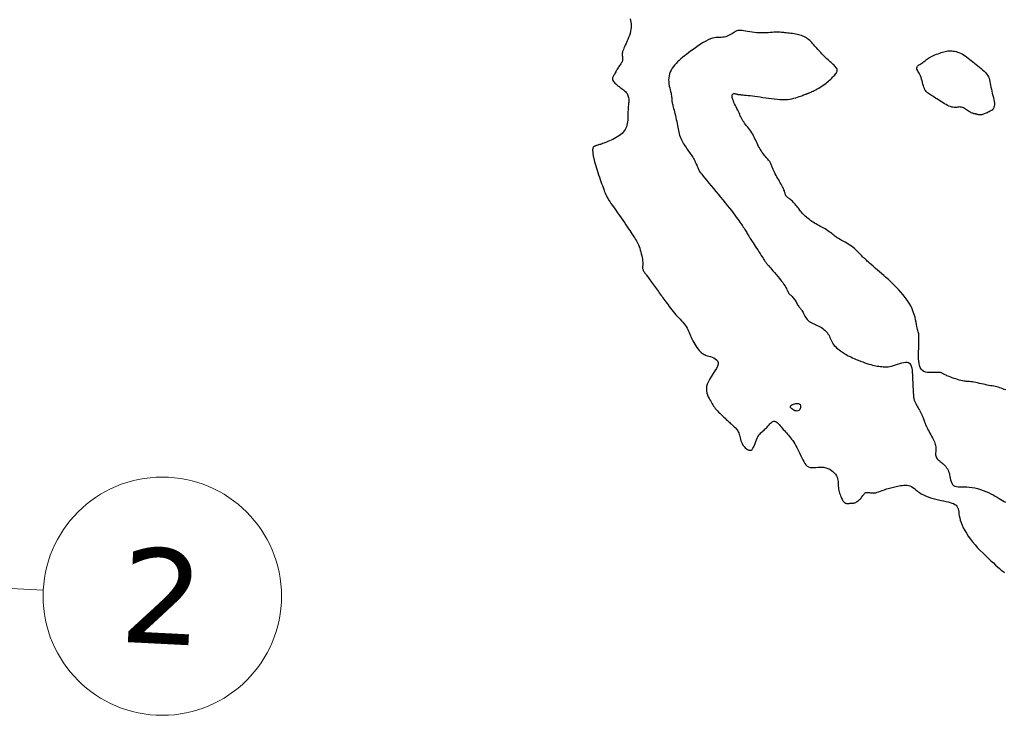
# Model space of a CAD drawing. Header units: millimetres. Extents: x 32690613 to 32693367, y 5343692 to 5344708.
# Tile 806 of 1009: x 32692955 to 32692996, y 5344188 to 5344217. Entities that reach past the tile are written whole.
import ezdxf

# ---------------------------------------------------------------- set-up
doc = ezdxf.new("R2010")
doc.units = ezdxf.units.MM
doc.header["$LTSCALE"] = 20
doc.layers.get('0').update_dxf_attribs({"lineweight": 18})
doc.layers.get('Defpoints').update_dxf_attribs({"color": 11, "lineweight": 18})
doc.layers.add('02-DGM_HL_492.00', color=82, linetype='Continuous')
doc.styles.add('Verdana', font='verdana.ttf')

# ---------------------------------------------------------------- blocks, each defined once
blk = doc.blocks.new('A$C78070446')
blk.add_line((4469482.471, 5342769.75), (4470232.054, 5342702.499))
blk.add_circle((4470237.034, 5342702.052), 5)
at = {"insert": (4470237.034, 5342702.052), "char_height": 4, "attachment_point": 5, "rotation": 354.86, "line_spacing_factor": 0.252012, "style": 'Verdana'}
blk.add_mtext('2', dxfattribs=at)

msp = doc.modelspace()

# ---------------------------------------------------------------- linework, layer by layer
at = {"layer": '02-DGM_HL_492.00', "elevation": 492, "flags": 128}
for points in [[(32692980.602, 5344217.301), (32692980.62, 5344217.235), (32692980.634, 5344217.165), (32692980.643, 5344217.093), (32692980.647, 5344217.017), (32692980.646, 5344216.939), (32692980.638, 5344216.858), (32692980.623, 5344216.774), (32692980.601, 5344216.688), (32692980.573, 5344216.6), (32692980.54, 5344216.512), (32692980.505, 5344216.426), (32692980.469, 5344216.343), (32692980.433, 5344216.263), (32692980.398, 5344216.189), (32692980.367, 5344216.122), (32692980.341, 5344216.062), (32692980.319, 5344216.009), (32692980.302, 5344215.962), (32692980.288, 5344215.921), (32692980.279, 5344215.883), (32692980.273, 5344215.848), (32692980.27, 5344215.816), (32692980.269, 5344215.784), (32692980.272, 5344215.753), (32692980.276, 5344215.722), (32692980.28, 5344215.691), (32692980.285, 5344215.66), (32692980.288, 5344215.629), (32692980.288, 5344215.597), (32692980.286, 5344215.566), (32692980.279, 5344215.534), (32692980.267, 5344215.503), (32692980.251, 5344215.471), (32692980.232, 5344215.438), (32692980.209, 5344215.405), (32692980.185, 5344215.371), (32692980.16, 5344215.336), (32692980.134, 5344215.301), (32692980.109, 5344215.264), (32692980.085, 5344215.226), (32692980.062, 5344215.187), (32692980.041, 5344215.148), (32692980.02, 5344215.109), (32692979.999, 5344215.071), (32692979.979, 5344215.034), (32692979.96, 5344214.998), (32692979.94, 5344214.965), (32692979.921, 5344214.934), (32692979.902, 5344214.906), (32692979.885, 5344214.878), (32692979.871, 5344214.851), (32692979.862, 5344214.825), (32692979.857, 5344214.798), (32692979.858, 5344214.77), (32692979.865, 5344214.74), (32692979.881, 5344214.708), (32692979.903, 5344214.674), (32692979.932, 5344214.639), (32692979.966, 5344214.603), (32692980.004, 5344214.566), (32692980.046, 5344214.529), (32692980.091, 5344214.492), (32692980.138, 5344214.456), (32692980.185, 5344214.421), (32692980.233, 5344214.386), (32692980.28, 5344214.352), (32692980.325, 5344214.317), (32692980.368, 5344214.282), (32692980.407, 5344214.246), (32692980.442, 5344214.208), (32692980.472, 5344214.169), (32692980.495, 5344214.127), (32692980.513, 5344214.083), (32692980.526, 5344214.038), (32692980.535, 5344213.992), (32692980.541, 5344213.945), (32692980.543, 5344213.898), (32692980.543, 5344213.851), (32692980.541, 5344213.804), (32692980.538, 5344213.759), (32692980.535, 5344213.714), (32692980.531, 5344213.668), (32692980.526, 5344213.62), (32692980.522, 5344213.571), (32692980.518, 5344213.519), (32692980.515, 5344213.463), (32692980.513, 5344213.403), (32692980.511, 5344213.338), (32692980.51, 5344213.269), (32692980.509, 5344213.197), (32692980.507, 5344213.123), (32692980.502, 5344213.049), (32692980.495, 5344212.975), (32692980.484, 5344212.903), (32692980.468, 5344212.834), (32692980.447, 5344212.769), (32692980.421, 5344212.707), (32692980.389, 5344212.649), (32692980.352, 5344212.593), (32692980.31, 5344212.541), (32692980.263, 5344212.492), (32692980.21, 5344212.444), (32692980.151, 5344212.399), (32692980.088, 5344212.356), (32692980.021, 5344212.315), (32692979.951, 5344212.276), (32692979.88, 5344212.24), (32692979.808, 5344212.205), (32692979.738, 5344212.174), (32692979.67, 5344212.145), (32692979.606, 5344212.119), (32692979.547, 5344212.097), (32692979.493, 5344212.077), (32692979.443, 5344212.059), (32692979.397, 5344212.044), (32692979.354, 5344212.03), (32692979.315, 5344212.018), (32692979.278, 5344212.007), (32692979.244, 5344211.997), (32692979.212, 5344211.988), (32692979.183, 5344211.978), (32692979.155, 5344211.969), (32692979.13, 5344211.959), (32692979.108, 5344211.949), (32692979.089, 5344211.937), (32692979.072, 5344211.924), (32692979.059, 5344211.909), (32692979.048, 5344211.892), (32692979.041, 5344211.873), (32692979.036, 5344211.852), (32692979.033, 5344211.83), (32692979.031, 5344211.807), (32692979.031, 5344211.782), (32692979.031, 5344211.758), (32692979.032, 5344211.733), (32692979.033, 5344211.708), (32692979.035, 5344211.681), (32692979.037, 5344211.653), (32692979.041, 5344211.621), (32692979.046, 5344211.584), (32692979.054, 5344211.541), (32692979.064, 5344211.492), (32692979.077, 5344211.434), (32692979.094, 5344211.368), (32692979.114, 5344211.294), (32692979.136, 5344211.213), (32692979.161, 5344211.126), (32692979.188, 5344211.035), (32692979.217, 5344210.941), (32692979.248, 5344210.846), (32692979.279, 5344210.75), (32692979.311, 5344210.655), (32692979.344, 5344210.561), (32692979.376, 5344210.471), (32692979.408, 5344210.383), (32692979.438, 5344210.3), (32692979.467, 5344210.221), (32692979.495, 5344210.149), (32692979.519, 5344210.084), (32692979.541, 5344210.026), (32692979.562, 5344209.973), (32692979.583, 5344209.923), (32692979.606, 5344209.874), (32692979.632, 5344209.822), (32692979.662, 5344209.767), (32692979.7, 5344209.705), (32692979.745, 5344209.634), (32692979.8, 5344209.553), (32692979.862, 5344209.462), (32692979.93, 5344209.364), (32692980.002, 5344209.261), (32692980.077, 5344209.155), (32692980.152, 5344209.049), (32692980.226, 5344208.944), (32692980.297, 5344208.843), (32692980.364, 5344208.746), (32692980.426, 5344208.656), (32692980.484, 5344208.57), (32692980.538, 5344208.49), (32692980.589, 5344208.414), (32692980.636, 5344208.343), (32692980.68, 5344208.276), (32692980.721, 5344208.213), (32692980.76, 5344208.153), (32692980.796, 5344208.097), (32692980.83, 5344208.042), (32692980.863, 5344207.986), (32692980.893, 5344207.93), (32692980.922, 5344207.872), (32692980.95, 5344207.81), (32692980.977, 5344207.743), (32692981.003, 5344207.671), (32692981.027, 5344207.595), (32692981.049, 5344207.516), (32692981.07, 5344207.437), (32692981.088, 5344207.358), (32692981.103, 5344207.282), (32692981.116, 5344207.21), (32692981.124, 5344207.144), (32692981.129, 5344207.086), (32692981.131, 5344207.034), (32692981.13, 5344206.988), (32692981.129, 5344206.948), (32692981.127, 5344206.911), (32692981.125, 5344206.878), (32692981.126, 5344206.848), (32692981.128, 5344206.819), (32692981.134, 5344206.792), (32692981.143, 5344206.765), (32692981.155, 5344206.738), (32692981.169, 5344206.711), (32692981.186, 5344206.684), (32692981.204, 5344206.657), (32692981.224, 5344206.628), (32692981.245, 5344206.599), (32692981.268, 5344206.567), (32692981.292, 5344206.535), (32692981.317, 5344206.5), (32692981.344, 5344206.463), (32692981.372, 5344206.424), (32692981.402, 5344206.382), (32692981.435, 5344206.338), (32692981.469, 5344206.291), (32692981.505, 5344206.24), (32692981.543, 5344206.188), (32692981.583, 5344206.133), (32692981.623, 5344206.078), (32692981.664, 5344206.021), (32692981.705, 5344205.964), (32692981.746, 5344205.908), (32692981.786, 5344205.853), (32692981.825, 5344205.798), (32692981.864, 5344205.745), (32692981.902, 5344205.693), (32692981.94, 5344205.64), (32692981.979, 5344205.586), (32692982.019, 5344205.531), (32692982.06, 5344205.474), (32692982.103, 5344205.415), (32692982.149, 5344205.352), (32692982.196, 5344205.288), (32692982.245, 5344205.221), (32692982.296, 5344205.153), (32692982.349, 5344205.085), (32692982.404, 5344205.016), (32692982.461, 5344204.948), (32692982.519, 5344204.88), (32692982.579, 5344204.815), (32692982.639, 5344204.75), (32692982.698, 5344204.687), (32692982.756, 5344204.625), (32692982.812, 5344204.563), (32692982.865, 5344204.502), (32692982.913, 5344204.441), (32692982.956, 5344204.38), (32692982.993, 5344204.319), (32692983.025, 5344204.258), (32692983.053, 5344204.195), (32692983.08, 5344204.132), (32692983.106, 5344204.067), (32692983.132, 5344204), (32692983.161, 5344203.932), (32692983.193, 5344203.862), (32692983.229, 5344203.789), (32692983.269, 5344203.715), (32692983.312, 5344203.642), (32692983.357, 5344203.571), (32692983.403, 5344203.503), (32692983.45, 5344203.44), (32692983.495, 5344203.382), (32692983.539, 5344203.333), (32692983.58, 5344203.292), (32692983.62, 5344203.259), (32692983.66, 5344203.231), (32692983.701, 5344203.209), (32692983.745, 5344203.19), (32692983.792, 5344203.173), (32692983.845, 5344203.156), (32692983.905, 5344203.139), (32692983.971, 5344203.119), (32692984.041, 5344203.096), (32692984.111, 5344203.067), (32692984.175, 5344203.033), (32692984.229, 5344202.991), (32692984.27, 5344202.94), (32692984.293, 5344202.879), (32692984.293, 5344202.806), (32692984.268, 5344202.722), (32692984.222, 5344202.627), (32692984.161, 5344202.523), (32692984.091, 5344202.415), (32692984.018, 5344202.302), (32692983.948, 5344202.189), (32692983.886, 5344202.077), (32692983.839, 5344201.969), (32692983.812, 5344201.866), (32692983.801, 5344201.769), (32692983.806, 5344201.678), (32692983.823, 5344201.593), (32692983.848, 5344201.513), (32692983.88, 5344201.439), (32692983.914, 5344201.37), (32692983.949, 5344201.306), (32692983.981, 5344201.247), (32692984.012, 5344201.192), (32692984.042, 5344201.141), (32692984.072, 5344201.092), (32692984.103, 5344201.044), (32692984.137, 5344200.996), (32692984.173, 5344200.949), (32692984.215, 5344200.899), (32692984.261, 5344200.848), (32692984.311, 5344200.795), (32692984.364, 5344200.741), (32692984.419, 5344200.687), (32692984.475, 5344200.633), (32692984.53, 5344200.581), (32692984.583, 5344200.531), (32692984.634, 5344200.485), (32692984.681, 5344200.441), (32692984.724, 5344200.402), (32692984.764, 5344200.364), (32692984.802, 5344200.33), (32692984.837, 5344200.297), (32692984.871, 5344200.265), (32692984.904, 5344200.235), (32692984.937, 5344200.205), (32692984.969, 5344200.175), (32692985.001, 5344200.144), (32692985.032, 5344200.112), (32692985.062, 5344200.079), (32692985.089, 5344200.044), (32692985.115, 5344200.006), (32692985.137, 5344199.966), (32692985.156, 5344199.921), (32692985.172, 5344199.873), (32692985.186, 5344199.821), (32692985.198, 5344199.767), (32692985.211, 5344199.71), (32692985.227, 5344199.651), (32692985.245, 5344199.591), (32692985.269, 5344199.529), (32692985.299, 5344199.468), (32692985.336, 5344199.408), (32692985.38, 5344199.35), (32692985.428, 5344199.297), (32692985.479, 5344199.252), (32692985.53, 5344199.217), (32692985.582, 5344199.195), (32692985.631, 5344199.189), (32692985.677, 5344199.199), (32692985.717, 5344199.229), (32692985.753, 5344199.276), (32692985.785, 5344199.335), (32692985.815, 5344199.403), (32692985.842, 5344199.476), (32692985.869, 5344199.552), (32692985.896, 5344199.625), (32692985.924, 5344199.693), (32692985.954, 5344199.752), (32692985.985, 5344199.803), (32692986.018, 5344199.848), (32692986.051, 5344199.886), (32692986.085, 5344199.921), (32692986.119, 5344199.953), (32692986.153, 5344199.982), (32692986.187, 5344200.012), (32692986.22, 5344200.041), (32692986.252, 5344200.072), (32692986.283, 5344200.103), (32692986.315, 5344200.134), (32692986.345, 5344200.166), (32692986.375, 5344200.198), (32692986.406, 5344200.231), (32692986.436, 5344200.263), (32692986.466, 5344200.295), (32692986.496, 5344200.326), (32692986.527, 5344200.354), (32692986.558, 5344200.377), (32692986.59, 5344200.395), (32692986.624, 5344200.405), (32692986.658, 5344200.407), (32692986.694, 5344200.398), (32692986.732, 5344200.379), (32692986.772, 5344200.349), (32692986.812, 5344200.311), (32692986.854, 5344200.267), (32692986.897, 5344200.219), (32692986.94, 5344200.168), (32692986.983, 5344200.115), (32692987.027, 5344200.064), (32692987.071, 5344200.015), (32692987.114, 5344199.967), (32692987.158, 5344199.92), (32692987.201, 5344199.873), (32692987.245, 5344199.824), (32692987.289, 5344199.773), (32692987.333, 5344199.719), (32692987.377, 5344199.661), (32692987.421, 5344199.597), (32692987.465, 5344199.529), (32692987.509, 5344199.457), (32692987.553, 5344199.381), (32692987.596, 5344199.301), (32692987.638, 5344199.219), (32692987.68, 5344199.135), (32692987.72, 5344199.048), (32692987.76, 5344198.961), (32692987.799, 5344198.875), (32692987.839, 5344198.791), (32692987.881, 5344198.713), (32692987.926, 5344198.641), (32692987.975, 5344198.58), (32692988.029, 5344198.529), (32692988.089, 5344198.493), (32692988.156, 5344198.472), (32692988.23, 5344198.463), (32692988.308, 5344198.463), (32692988.389, 5344198.468), (32692988.474, 5344198.476), (32692988.56, 5344198.482), (32692988.646, 5344198.483), (32692988.732, 5344198.476), (32692988.816, 5344198.458), (32692988.897, 5344198.43), (32692988.973, 5344198.393), (32692989.045, 5344198.348), (32692989.11, 5344198.297), (32692989.167, 5344198.241), (32692989.216, 5344198.182), (32692989.255, 5344198.122), (32692989.283, 5344198.06), (32692989.303, 5344197.998), (32692989.315, 5344197.936), (32692989.322, 5344197.874), (32692989.326, 5344197.812), (32692989.328, 5344197.749), (32692989.33, 5344197.687), (32692989.335, 5344197.624), (32692989.344, 5344197.562), (32692989.356, 5344197.501), (32692989.371, 5344197.441), (32692989.389, 5344197.383), (32692989.408, 5344197.327), (32692989.428, 5344197.274), (32692989.449, 5344197.224), (32692989.469, 5344197.179), (32692989.49, 5344197.139), (32692989.509, 5344197.102), (32692989.529, 5344197.071), (32692989.548, 5344197.043), (32692989.567, 5344197.02), (32692989.587, 5344197.001), (32692989.607, 5344196.986), (32692989.628, 5344196.974), (32692989.649, 5344196.966), (32692989.672, 5344196.962), (32692989.695, 5344196.959), (32692989.719, 5344196.959), (32692989.743, 5344196.96), (32692989.767, 5344196.962), (32692989.792, 5344196.963), (32692989.817, 5344196.965), (32692989.842, 5344196.965), (32692989.867, 5344196.966), (32692989.893, 5344196.966), (32692989.919, 5344196.967), (32692989.946, 5344196.969), (32692989.974, 5344196.973), (32692990.003, 5344196.98), (32692990.033, 5344196.99), (32692990.064, 5344197.003), (32692990.097, 5344197.02), (32692990.13, 5344197.041), (32692990.163, 5344197.064), (32692990.195, 5344197.09), (32692990.227, 5344197.119), (32692990.258, 5344197.15), (32692990.287, 5344197.183), (32692990.313, 5344197.219), (32692990.339, 5344197.255), (32692990.363, 5344197.29), (32692990.387, 5344197.324), (32692990.412, 5344197.354), (32692990.438, 5344197.381), (32692990.465, 5344197.402), (32692990.494, 5344197.415), (32692990.527, 5344197.422), (32692990.562, 5344197.422), (32692990.601, 5344197.418), (32692990.643, 5344197.412), (32692990.688, 5344197.405), (32692990.737, 5344197.399), (32692990.789, 5344197.397), (32692990.845, 5344197.401), (32692990.905, 5344197.41), (32692990.968, 5344197.426), (32692991.033, 5344197.446), (32692991.1, 5344197.469), (32692991.167, 5344197.495), (32692991.233, 5344197.52), (32692991.298, 5344197.545), (32692991.361, 5344197.568), (32692991.422, 5344197.588), (32692991.48, 5344197.604), (32692991.536, 5344197.619), (32692991.592, 5344197.632), (32692991.647, 5344197.644), (32692991.703, 5344197.655), (32692991.76, 5344197.667), (32692991.819, 5344197.68), (32692991.881, 5344197.693), (32692991.944, 5344197.706), (32692992.009, 5344197.718), (32692992.075, 5344197.727), (32692992.142, 5344197.73), (32692992.208, 5344197.727), (32692992.274, 5344197.717), (32692992.338, 5344197.697), (32692992.401, 5344197.666), (32692992.463, 5344197.627), (32692992.526, 5344197.58), (32692992.592, 5344197.529), (32692992.66, 5344197.475), (32692992.734, 5344197.421), (32692992.814, 5344197.367), (32692992.901, 5344197.317), (32692992.996, 5344197.272), (32692993.098, 5344197.231), (32692993.205, 5344197.195), (32692993.315, 5344197.163), (32692993.427, 5344197.134), (32692993.538, 5344197.108), (32692993.646, 5344197.085), (32692993.749, 5344197.063), (32692993.847, 5344197.042), (32692993.938, 5344197.022), (32692994.021, 5344197.001), (32692994.097, 5344196.977), (32692994.164, 5344196.951), (32692994.222, 5344196.921), (32692994.27, 5344196.885), (32692994.308, 5344196.843), (32692994.337, 5344196.794), (32692994.357, 5344196.737), (32692994.371, 5344196.673), (32692994.382, 5344196.603), (32692994.393, 5344196.526), (32692994.406, 5344196.442), (32692994.424, 5344196.352), (32692994.448, 5344196.256), (32692994.482, 5344196.155), (32692994.525, 5344196.048), (32692994.577, 5344195.936), (32692994.638, 5344195.822), (32692994.708, 5344195.704), (32692994.786, 5344195.585), (32692994.873, 5344195.464), (32692994.968, 5344195.343), (32692995.07, 5344195.222), (32692995.178, 5344195.102), (32692995.289, 5344194.984), (32692995.403, 5344194.87), (32692995.516, 5344194.759), (32692995.628, 5344194.653), (32692995.735, 5344194.553), (32692995.836, 5344194.459), (32692995.929, 5344194.373), (32692996.016, 5344194.295), (32692996.096, 5344194.224), (32692996.171, 5344194.163), (32692996.241, 5344194.11), (32692996.309, 5344194.067)], [(32692996.358, 5344201.721), (32692996.295, 5344201.746), (32692996.231, 5344201.77), (32692996.166, 5344201.793), (32692996.102, 5344201.814), (32692996.039, 5344201.833), (32692995.978, 5344201.849), (32692995.916, 5344201.863), (32692995.853, 5344201.876), (32692995.789, 5344201.889), (32692995.722, 5344201.901), (32692995.652, 5344201.915), (32692995.578, 5344201.929), (32692995.5, 5344201.946), (32692995.419, 5344201.963), (32692995.336, 5344201.981), (32692995.254, 5344201.999), (32692995.173, 5344202.017), (32692995.095, 5344202.032), (32692995.022, 5344202.046), (32692994.955, 5344202.057), (32692994.896, 5344202.064), (32692994.843, 5344202.07), (32692994.794, 5344202.073), (32692994.747, 5344202.076), (32692994.7, 5344202.08), (32692994.652, 5344202.085), (32692994.6, 5344202.093), (32692994.543, 5344202.104), (32692994.478, 5344202.12), (32692994.409, 5344202.139), (32692994.336, 5344202.16), (32692994.261, 5344202.184), (32692994.187, 5344202.209), (32692994.115, 5344202.234), (32692994.048, 5344202.258), (32692993.987, 5344202.281), (32692993.935, 5344202.301), (32692993.889, 5344202.32), (32692993.851, 5344202.337), (32692993.818, 5344202.352), (32692993.79, 5344202.366), (32692993.766, 5344202.379), (32692993.744, 5344202.391), (32692993.725, 5344202.403), (32692993.707, 5344202.415), (32692993.689, 5344202.426), (32692993.668, 5344202.436), (32692993.644, 5344202.445), (32692993.614, 5344202.452), (32692993.577, 5344202.457), (32692993.531, 5344202.46), (32692993.475, 5344202.459), (32692993.407, 5344202.456), (32692993.33, 5344202.451), (32692993.248, 5344202.449), (32692993.163, 5344202.45), (32692993.079, 5344202.457), (32692992.998, 5344202.473), (32692992.924, 5344202.5), (32692992.861, 5344202.54), (32692992.81, 5344202.595), (32692992.771, 5344202.664), (32692992.742, 5344202.745), (32692992.721, 5344202.835), (32692992.709, 5344202.932), (32692992.702, 5344203.034), (32692992.699, 5344203.139), (32692992.7, 5344203.245), (32692992.702, 5344203.35), (32692992.705, 5344203.453), (32692992.708, 5344203.552), (32692992.712, 5344203.646), (32692992.715, 5344203.736), (32692992.717, 5344203.819), (32692992.717, 5344203.894), (32692992.715, 5344203.961), (32692992.711, 5344204.019), (32692992.705, 5344204.071), (32692992.697, 5344204.118), (32692992.687, 5344204.164), (32692992.675, 5344204.212), (32692992.662, 5344204.264), (32692992.648, 5344204.323), (32692992.633, 5344204.392), (32692992.617, 5344204.472), (32692992.599, 5344204.563), (32692992.577, 5344204.664), (32692992.551, 5344204.772), (32692992.519, 5344204.886), (32692992.479, 5344205.005), (32692992.43, 5344205.126), (32692992.37, 5344205.249), (32692992.3, 5344205.371), (32692992.221, 5344205.491), (32692992.136, 5344205.607), (32692992.048, 5344205.718), (32692991.96, 5344205.822), (32692991.874, 5344205.918), (32692991.795, 5344206.004), (32692991.725, 5344206.078), (32692991.665, 5344206.14), (32692991.613, 5344206.192), (32692991.568, 5344206.236), (32692991.525, 5344206.276), (32692991.481, 5344206.316), (32692991.433, 5344206.357), (32692991.379, 5344206.404), (32692991.316, 5344206.458), (32692991.24, 5344206.523), (32692991.155, 5344206.597), (32692991.065, 5344206.675), (32692990.972, 5344206.756), (32692990.879, 5344206.837), (32692990.792, 5344206.914), (32692990.712, 5344206.984), (32692990.644, 5344207.046), (32692990.59, 5344207.095), (32692990.548, 5344207.134), (32692990.518, 5344207.164), (32692990.496, 5344207.185), (32692990.482, 5344207.2), (32692990.473, 5344207.21), (32692990.468, 5344207.216), (32692990.463, 5344207.221), (32692990.459, 5344207.224), (32692990.453, 5344207.228), (32692990.445, 5344207.233), (32692990.434, 5344207.24), (32692990.42, 5344207.251), (32692990.402, 5344207.267), (32692990.38, 5344207.288), (32692990.352, 5344207.316), (32692990.318, 5344207.351), (32692990.279, 5344207.393), (32692990.234, 5344207.44), (32692990.185, 5344207.491), (32692990.131, 5344207.544), (32692990.074, 5344207.598), (32692990.014, 5344207.652), (32692989.95, 5344207.705), (32692989.885, 5344207.754), (32692989.818, 5344207.801), (32692989.751, 5344207.844), (32692989.686, 5344207.885), (32692989.623, 5344207.922), (32692989.563, 5344207.955), (32692989.509, 5344207.985), (32692989.46, 5344208.011), (32692989.417, 5344208.034), (32692989.381, 5344208.055), (32692989.348, 5344208.073), (32692989.318, 5344208.091), (32692989.289, 5344208.11), (32692989.259, 5344208.131), (32692989.227, 5344208.154), (32692989.191, 5344208.181), (32692989.15, 5344208.212), (32692989.105, 5344208.247), (32692989.056, 5344208.285), (32692989.004, 5344208.325), (32692988.949, 5344208.365), (32692988.894, 5344208.405), (32692988.838, 5344208.444), (32692988.782, 5344208.48), (32692988.727, 5344208.514), (32692988.672, 5344208.544), (32692988.618, 5344208.573), (32692988.564, 5344208.601), (32692988.51, 5344208.629), (32692988.455, 5344208.658), (32692988.398, 5344208.689), (32692988.341, 5344208.722), (32692988.282, 5344208.759), (32692988.223, 5344208.798), (32692988.164, 5344208.84), (32692988.105, 5344208.883), (32692988.048, 5344208.928), (32692987.994, 5344208.973), (32692987.943, 5344209.018), (32692987.897, 5344209.062), (32692987.855, 5344209.106), (32692987.817, 5344209.148), (32692987.783, 5344209.19), (32692987.751, 5344209.231), (32692987.72, 5344209.272), (32692987.69, 5344209.313), (32692987.66, 5344209.355), (32692987.628, 5344209.396), (32692987.594, 5344209.439), (32692987.558, 5344209.481), (32692987.521, 5344209.523), (32692987.484, 5344209.564), (32692987.446, 5344209.603), (32692987.409, 5344209.64), (32692987.373, 5344209.673), (32692987.338, 5344209.704), (32692987.305, 5344209.731), (32692987.275, 5344209.754), (32692987.247, 5344209.775), (32692987.221, 5344209.794), (32692987.198, 5344209.811), (32692987.177, 5344209.828), (32692987.159, 5344209.845), (32692987.145, 5344209.864), (32692987.133, 5344209.883), (32692987.123, 5344209.904), (32692987.115, 5344209.928), (32692987.108, 5344209.953), (32692987.1, 5344209.98), (32692987.092, 5344210.011), (32692987.082, 5344210.043), (32692987.07, 5344210.079), (32692987.054, 5344210.117), (32692987.035, 5344210.159), (32692987.014, 5344210.203), (32692986.99, 5344210.251), (32692986.963, 5344210.301), (32692986.933, 5344210.355), (32692986.902, 5344210.412), (32692986.868, 5344210.471), (32692986.833, 5344210.534), (32692986.797, 5344210.598), (32692986.76, 5344210.664), (32692986.724, 5344210.729), (32692986.689, 5344210.794), (32692986.657, 5344210.857), (32692986.627, 5344210.916), (32692986.602, 5344210.971), (32692986.581, 5344211.022), (32692986.563, 5344211.068), (32692986.548, 5344211.11), (32692986.535, 5344211.148), (32692986.522, 5344211.184), (32692986.509, 5344211.218), (32692986.494, 5344211.25), (32692986.477, 5344211.28), (32692986.456, 5344211.311), (32692986.432, 5344211.341), (32692986.405, 5344211.372), (32692986.376, 5344211.405), (32692986.344, 5344211.439), (32692986.311, 5344211.475), (32692986.276, 5344211.515), (32692986.24, 5344211.558), (32692986.204, 5344211.604), (32692986.168, 5344211.655), (32692986.131, 5344211.708), (32692986.095, 5344211.765), (32692986.06, 5344211.824), (32692986.025, 5344211.884), (32692985.991, 5344211.946), (32692985.959, 5344212.009), (32692985.928, 5344212.073), (32692985.898, 5344212.137), (32692985.869, 5344212.202), (32692985.839, 5344212.266), (32692985.809, 5344212.33), (32692985.776, 5344212.394), (32692985.742, 5344212.456), (32692985.705, 5344212.518), (32692985.665, 5344212.578), (32692985.622, 5344212.637), (32692985.578, 5344212.695), (32692985.533, 5344212.752), (32692985.488, 5344212.808), (32692985.445, 5344212.863), (32692985.404, 5344212.917), (32692985.367, 5344212.97), (32692985.333, 5344213.023), (32692985.303, 5344213.075), (32692985.275, 5344213.127), (32692985.249, 5344213.18), (32692985.224, 5344213.233), (32692985.198, 5344213.289), (32692985.172, 5344213.346), (32692985.144, 5344213.406), (32692985.113, 5344213.469), (32692985.081, 5344213.534), (32692985.048, 5344213.599), (32692985.015, 5344213.665), (32692984.984, 5344213.729), (32692984.955, 5344213.792), (32692984.931, 5344213.851), (32692984.91, 5344213.906), (32692984.895, 5344213.956), (32692984.886, 5344214), (32692984.881, 5344214.039), (32692984.882, 5344214.073), (32692984.887, 5344214.102), (32692984.896, 5344214.125), (32692984.909, 5344214.142), (32692984.925, 5344214.154), (32692984.945, 5344214.161), (32692984.968, 5344214.163), (32692984.993, 5344214.161), (32692985.019, 5344214.157), (32692985.046, 5344214.15), (32692985.073, 5344214.143), (32692985.1, 5344214.135), (32692985.125, 5344214.129), (32692985.15, 5344214.124), (32692985.174, 5344214.121), (32692985.199, 5344214.118), (32692985.228, 5344214.116), (32692985.261, 5344214.113), (32692985.301, 5344214.11), (32692985.349, 5344214.107), (32692985.406, 5344214.101), (32692985.475, 5344214.094), (32692985.553, 5344214.086), (32692985.64, 5344214.075), (32692985.736, 5344214.063), (32692985.838, 5344214.05), (32692985.945, 5344214.035), (32692986.057, 5344214.019), (32692986.173, 5344214.002), (32692986.291, 5344213.984), (32692986.41, 5344213.966), (32692986.529, 5344213.949), (32692986.648, 5344213.934), (32692986.765, 5344213.921), (32692986.88, 5344213.912), (32692986.991, 5344213.908), (32692987.098, 5344213.909), (32692987.199, 5344213.916), (32692987.295, 5344213.929), (32692987.385, 5344213.945), (32692987.469, 5344213.965), (32692987.547, 5344213.987), (32692987.62, 5344214.009), (32692987.686, 5344214.032), (32692987.745, 5344214.054), (32692987.799, 5344214.073), (32692987.846, 5344214.091), (32692987.888, 5344214.106), (32692987.925, 5344214.12), (32692987.958, 5344214.132), (32692987.986, 5344214.142), (32692988.011, 5344214.151), (32692988.033, 5344214.159), (32692988.053, 5344214.166), (32692988.071, 5344214.173), (32692988.089, 5344214.18), (32692988.109, 5344214.188), (32692988.131, 5344214.197), (32692988.158, 5344214.209), (32692988.19, 5344214.224), (32692988.228, 5344214.243), (32692988.275, 5344214.267), (32692988.327, 5344214.294), (32692988.385, 5344214.324), (32692988.447, 5344214.358), (32692988.511, 5344214.394), (32692988.576, 5344214.433), (32692988.64, 5344214.473), (32692988.702, 5344214.514), (32692988.762, 5344214.556), (32692988.818, 5344214.599), (32692988.871, 5344214.641), (32692988.921, 5344214.684), (32692988.969, 5344214.726), (32692989.014, 5344214.768), (32692989.056, 5344214.809), (32692989.097, 5344214.849), (32692989.136, 5344214.888), (32692989.172, 5344214.926), (32692989.204, 5344214.963), (32692989.232, 5344214.999), (32692989.255, 5344215.035), (32692989.272, 5344215.07), (32692989.282, 5344215.104), (32692989.285, 5344215.139), (32692989.279, 5344215.173), (32692989.267, 5344215.208), (32692989.247, 5344215.243), (32692989.222, 5344215.278), (32692989.191, 5344215.313), (32692989.157, 5344215.349), (32692989.119, 5344215.386), (32692989.078, 5344215.423), (32692989.036, 5344215.461), (32692988.993, 5344215.5), (32692988.949, 5344215.54), (32692988.904, 5344215.581), (32692988.858, 5344215.622), (32692988.813, 5344215.663), (32692988.769, 5344215.706), (32692988.725, 5344215.748), (32692988.682, 5344215.792), (32692988.64, 5344215.835), (32692988.599, 5344215.88), (32692988.558, 5344215.924), (32692988.518, 5344215.97), (32692988.477, 5344216.016), (32692988.437, 5344216.062), (32692988.396, 5344216.109), (32692988.354, 5344216.157), (32692988.312, 5344216.205), (32692988.269, 5344216.253), (32692988.225, 5344216.299), (32692988.181, 5344216.344), (32692988.135, 5344216.387), (32692988.089, 5344216.427), (32692988.041, 5344216.464), (32692987.993, 5344216.497), (32692987.943, 5344216.526), (32692987.892, 5344216.553), (32692987.839, 5344216.576), (32692987.784, 5344216.596), (32692987.727, 5344216.614), (32692987.668, 5344216.63), (32692987.606, 5344216.644), (32692987.542, 5344216.656), (32692987.476, 5344216.668), (32692987.409, 5344216.677), (32692987.342, 5344216.686), (32692987.276, 5344216.694), (32692987.213, 5344216.701), (32692987.152, 5344216.708), (32692987.096, 5344216.714), (32692987.043, 5344216.72), (32692986.995, 5344216.726), (32692986.948, 5344216.731), (32692986.901, 5344216.735), (32692986.854, 5344216.738), (32692986.804, 5344216.739), (32692986.75, 5344216.739), (32692986.691, 5344216.737), (32692986.625, 5344216.732), (32692986.553, 5344216.726), (32692986.475, 5344216.72), (32692986.392, 5344216.713), (32692986.305, 5344216.708), (32692986.213, 5344216.705), (32692986.117, 5344216.705), (32692986.019, 5344216.708), (32692985.919, 5344216.715), (32692985.818, 5344216.725), (32692985.717, 5344216.738), (32692985.62, 5344216.753), (32692985.527, 5344216.767), (32692985.441, 5344216.782), (32692985.363, 5344216.794), (32692985.295, 5344216.804), (32692985.237, 5344216.81), (32692985.189, 5344216.812), (32692985.149, 5344216.811), (32692985.113, 5344216.805), (32692985.081, 5344216.796), (32692985.049, 5344216.782), (32692985.016, 5344216.764), (32692984.98, 5344216.742), (32692984.939, 5344216.716), (32692984.892, 5344216.686), (32692984.842, 5344216.656), (32692984.788, 5344216.625), (32692984.731, 5344216.596), (32692984.672, 5344216.57), (32692984.611, 5344216.548), (32692984.549, 5344216.533), (32692984.487, 5344216.524), (32692984.423, 5344216.521), (32692984.357, 5344216.519), (32692984.289, 5344216.518), (32692984.217, 5344216.513), (32692984.14, 5344216.504), (32692984.057, 5344216.486), (32692983.968, 5344216.457), (32692983.872, 5344216.416), (32692983.771, 5344216.363), (32692983.666, 5344216.302), (32692983.558, 5344216.234), (32692983.45, 5344216.162), (32692983.343, 5344216.087), (32692983.24, 5344216.011), (32692983.141, 5344215.938), (32692983.047, 5344215.869), (32692982.96, 5344215.802), (32692982.878, 5344215.739), (32692982.802, 5344215.676), (32692982.729, 5344215.615), (32692982.661, 5344215.554), (32692982.596, 5344215.492), (32692982.535, 5344215.428), (32692982.477, 5344215.362), (32692982.422, 5344215.293), (32692982.371, 5344215.222), (32692982.326, 5344215.148), (32692982.288, 5344215.072), (32692982.257, 5344214.993), (32692982.234, 5344214.911), (32692982.22, 5344214.827), (32692982.216, 5344214.741), (32692982.22, 5344214.653), (32692982.231, 5344214.565), (32692982.246, 5344214.479), (32692982.264, 5344214.396), (32692982.284, 5344214.317), (32692982.302, 5344214.244), (32692982.318, 5344214.178), (32692982.329, 5344214.12), (32692982.337, 5344214.069), (32692982.343, 5344214.025), (32692982.346, 5344213.986), (32692982.347, 5344213.951), (32692982.348, 5344213.919), (32692982.349, 5344213.889), (32692982.352, 5344213.859), (32692982.355, 5344213.83), (32692982.361, 5344213.799), (32692982.368, 5344213.765), (32692982.377, 5344213.729), (32692982.387, 5344213.688), (32692982.399, 5344213.643), (32692982.413, 5344213.592), (32692982.428, 5344213.533), (32692982.445, 5344213.468), (32692982.463, 5344213.396), (32692982.482, 5344213.319), (32692982.501, 5344213.238), (32692982.52, 5344213.155), (32692982.539, 5344213.071), (32692982.556, 5344212.988), (32692982.573, 5344212.906), (32692982.588, 5344212.827), (32692982.603, 5344212.751), (32692982.616, 5344212.678), (32692982.63, 5344212.607), (32692982.645, 5344212.539), (32692982.661, 5344212.473), (32692982.679, 5344212.409), (32692982.7, 5344212.346), (32692982.723, 5344212.285), (32692982.75, 5344212.226), (32692982.779, 5344212.168), (32692982.81, 5344212.111), (32692982.842, 5344212.055), (32692982.876, 5344212.001), (32692982.912, 5344211.947), (32692982.947, 5344211.895), (32692982.984, 5344211.843), (32692983.02, 5344211.792), (32692983.056, 5344211.742), (32692983.092, 5344211.692), (32692983.127, 5344211.642), (32692983.162, 5344211.592), (32692983.195, 5344211.543), (32692983.227, 5344211.493), (32692983.257, 5344211.442), (32692983.285, 5344211.392), (32692983.311, 5344211.342), (32692983.335, 5344211.293), (32692983.358, 5344211.247), (32692983.378, 5344211.202), (32692983.395, 5344211.16), (32692983.41, 5344211.121), (32692983.423, 5344211.086), (32692983.436, 5344211.052), (32692983.449, 5344211.018), (32692983.466, 5344210.982), (32692983.488, 5344210.941), (32692983.517, 5344210.894), (32692983.554, 5344210.839), (32692983.603, 5344210.773), (32692983.663, 5344210.696), (32692983.734, 5344210.608), (32692983.815, 5344210.51), (32692983.902, 5344210.405), (32692983.996, 5344210.293), (32692984.094, 5344210.177), (32692984.194, 5344210.058), (32692984.294, 5344209.937), (32692984.394, 5344209.816), (32692984.491, 5344209.696), (32692984.586, 5344209.578), (32692984.678, 5344209.463), (32692984.765, 5344209.353), (32692984.847, 5344209.248), (32692984.923, 5344209.15), (32692984.993, 5344209.059), (32692985.055, 5344208.976), (32692985.111, 5344208.901), (32692985.16, 5344208.833), (32692985.205, 5344208.77), (32692985.246, 5344208.713), (32692985.282, 5344208.659), (32692985.317, 5344208.607), (32692985.349, 5344208.558), (32692985.38, 5344208.51), (32692985.409, 5344208.462), (32692985.438, 5344208.416), (32692985.465, 5344208.372), (32692985.491, 5344208.329), (32692985.515, 5344208.288), (32692985.538, 5344208.25), (32692985.559, 5344208.214), (32692985.579, 5344208.18), (32692985.599, 5344208.147), (32692985.618, 5344208.114), (32692985.64, 5344208.079), (32692985.664, 5344208.041), (32692985.691, 5344207.998), (32692985.722, 5344207.949), (32692985.759, 5344207.893), (32692985.802, 5344207.827), (32692985.849, 5344207.755), (32692985.9, 5344207.679), (32692985.952, 5344207.6), (32692986.005, 5344207.521), (32692986.055, 5344207.444), (32692986.103, 5344207.372), (32692986.145, 5344207.307), (32692986.181, 5344207.251), (32692986.212, 5344207.202), (32692986.238, 5344207.161), (32692986.259, 5344207.126), (32692986.278, 5344207.097), (32692986.294, 5344207.072), (32692986.308, 5344207.051), (32692986.321, 5344207.032), (32692986.335, 5344207.015), (32692986.349, 5344206.998), (32692986.366, 5344206.979), (32692986.387, 5344206.956), (32692986.413, 5344206.928), (32692986.445, 5344206.893), (32692986.485, 5344206.849), (32692986.533, 5344206.795), (32692986.591, 5344206.728), (32692986.656, 5344206.653), (32692986.726, 5344206.57), (32692986.799, 5344206.483), (32692986.87, 5344206.395), (32692986.938, 5344206.308), (32692987.001, 5344206.225), (32692987.055, 5344206.149), (32692987.098, 5344206.082), (32692987.132, 5344206.023), (32692987.159, 5344205.973), (32692987.179, 5344205.928), (32692987.197, 5344205.89), (32692987.212, 5344205.856), (32692987.227, 5344205.825), (32692987.245, 5344205.797), (32692987.265, 5344205.771), (32692987.289, 5344205.745), (32692987.316, 5344205.72), (32692987.344, 5344205.694), (32692987.373, 5344205.668), (32692987.403, 5344205.64), (32692987.432, 5344205.609), (32692987.461, 5344205.576), (32692987.488, 5344205.539), (32692987.513, 5344205.5), (32692987.538, 5344205.459), (32692987.561, 5344205.417), (32692987.584, 5344205.376), (32692987.607, 5344205.335), (32692987.629, 5344205.297), (32692987.651, 5344205.261), (32692987.673, 5344205.229), (32692987.696, 5344205.2), (32692987.718, 5344205.172), (32692987.741, 5344205.144), (32692987.764, 5344205.115), (32692987.787, 5344205.085), (32692987.81, 5344205.052), (32692987.833, 5344205.014), (32692987.856, 5344204.971), (32692987.88, 5344204.925), (32692987.905, 5344204.875), (32692987.932, 5344204.825), (32692987.962, 5344204.774), (32692987.994, 5344204.725), (32692988.031, 5344204.678), (32692988.072, 5344204.636), (32692988.117, 5344204.598), (32692988.167, 5344204.565), (32692988.22, 5344204.536), (32692988.276, 5344204.508), (32692988.334, 5344204.482), (32692988.393, 5344204.457), (32692988.453, 5344204.431), (32692988.512, 5344204.403), (32692988.569, 5344204.373), (32692988.626, 5344204.34), (32692988.679, 5344204.304), (32692988.731, 5344204.266), (32692988.779, 5344204.224), (32692988.823, 5344204.181), (32692988.864, 5344204.134), (32692988.899, 5344204.084), (32692988.93, 5344204.032), (32692988.958, 5344203.978), (32692988.983, 5344203.922), (32692989.007, 5344203.865), (32692989.032, 5344203.808), (32692989.059, 5344203.752), (32692989.09, 5344203.696), (32692989.125, 5344203.642), (32692989.167, 5344203.589), (32692989.213, 5344203.54), (32692989.263, 5344203.493), (32692989.315, 5344203.448), (32692989.368, 5344203.407), (32692989.419, 5344203.369), (32692989.468, 5344203.334), (32692989.514, 5344203.302), (32692989.554, 5344203.274), (32692989.591, 5344203.249), (32692989.627, 5344203.226), (32692989.664, 5344203.204), (32692989.703, 5344203.181), (32692989.746, 5344203.158), (32692989.796, 5344203.133), (32692989.855, 5344203.106), (32692989.924, 5344203.075), (32692990.001, 5344203.041), (32692990.085, 5344203.005), (32692990.173, 5344202.969), (32692990.264, 5344202.933), (32692990.356, 5344202.898), (32692990.446, 5344202.865), (32692990.533, 5344202.835), (32692990.615, 5344202.809), (32692990.692, 5344202.787), (32692990.765, 5344202.768), (32692990.835, 5344202.752), (32692990.902, 5344202.738), (32692990.967, 5344202.726), (32692991.031, 5344202.717), (32692991.094, 5344202.709), (32692991.157, 5344202.702), (32692991.22, 5344202.696), (32692991.285, 5344202.694), (32692991.351, 5344202.695), (32692991.42, 5344202.699), (32692991.492, 5344202.708), (32692991.568, 5344202.723), (32692991.648, 5344202.744), (32692991.733, 5344202.771), (32692991.82, 5344202.801), (32692991.908, 5344202.832), (32692991.995, 5344202.86), (32692992.078, 5344202.881), (32692992.155, 5344202.893), (32692992.224, 5344202.892), (32692992.283, 5344202.875), (32692992.33, 5344202.839), (32692992.366, 5344202.786), (32692992.394, 5344202.719), (32692992.413, 5344202.64), (32692992.427, 5344202.551), (32692992.436, 5344202.454), (32692992.442, 5344202.353), (32692992.446, 5344202.249), (32692992.45, 5344202.145), (32692992.454, 5344202.043), (32692992.458, 5344201.943), (32692992.463, 5344201.847), (32692992.467, 5344201.756), (32692992.471, 5344201.672), (32692992.476, 5344201.595), (32692992.481, 5344201.528), (32692992.486, 5344201.471), (32692992.492, 5344201.422), (32692992.498, 5344201.381), (32692992.505, 5344201.346), (32692992.512, 5344201.316), (32692992.521, 5344201.289), (32692992.53, 5344201.264), (32692992.541, 5344201.238), (32692992.553, 5344201.212), (32692992.567, 5344201.184), (32692992.582, 5344201.154), (32692992.599, 5344201.122), (32692992.617, 5344201.088), (32692992.637, 5344201.051), (32692992.66, 5344201.01), (32692992.684, 5344200.966), (32692992.71, 5344200.918), (32692992.738, 5344200.868), (32692992.766, 5344200.815), (32692992.794, 5344200.762), (32692992.821, 5344200.708), (32692992.847, 5344200.656), (32692992.871, 5344200.605), (32692992.891, 5344200.557), (32692992.908, 5344200.513), (32692992.923, 5344200.471), (32692992.936, 5344200.43), (32692992.949, 5344200.39), (32692992.962, 5344200.35), (32692992.977, 5344200.307), (32692992.994, 5344200.261), (32692993.016, 5344200.212), (32692993.042, 5344200.157), (32692993.073, 5344200.098), (32692993.106, 5344200.036), (32692993.141, 5344199.972), (32692993.177, 5344199.906), (32692993.214, 5344199.841), (32692993.249, 5344199.776), (32692993.283, 5344199.713), (32692993.314, 5344199.654), (32692993.341, 5344199.596), (32692993.365, 5344199.541), (32692993.386, 5344199.488), (32692993.403, 5344199.436), (32692993.416, 5344199.386), (32692993.425, 5344199.335), (32692993.429, 5344199.285), (32692993.429, 5344199.235), (32692993.426, 5344199.186), (32692993.421, 5344199.136), (32692993.417, 5344199.088), (32692993.415, 5344199.04), (32692993.416, 5344198.994), (32692993.422, 5344198.95), (32692993.436, 5344198.908), (32692993.457, 5344198.868), (32692993.485, 5344198.83), (32692993.519, 5344198.793), (32692993.558, 5344198.758), (32692993.6, 5344198.723), (32692993.643, 5344198.689), (32692993.687, 5344198.654), (32692993.73, 5344198.619), (32692993.771, 5344198.582), (32692993.81, 5344198.544), (32692993.845, 5344198.503), (32692993.878, 5344198.459), (32692993.908, 5344198.411), (32692993.935, 5344198.358), (32692993.959, 5344198.301), (32692993.979, 5344198.237), (32692993.996, 5344198.167), (32692994.01, 5344198.093), (32692994.025, 5344198.017), (32692994.042, 5344197.943), (32692994.063, 5344197.873), (32692994.089, 5344197.81), (32692994.123, 5344197.755), (32692994.166, 5344197.713), (32692994.22, 5344197.684), (32692994.284, 5344197.667), (32692994.357, 5344197.658), (32692994.439, 5344197.656), (32692994.529, 5344197.656), (32692994.626, 5344197.657), (32692994.728, 5344197.655), (32692994.836, 5344197.647), (32692994.948, 5344197.632), (32692995.062, 5344197.609), (32692995.178, 5344197.58), (32692995.294, 5344197.544), (32692995.409, 5344197.504), (32692995.521, 5344197.46), (32692995.628, 5344197.414), (32692995.73, 5344197.365), (32692995.825, 5344197.315), (32692995.914, 5344197.265), (32692995.997, 5344197.215), (32692996.075, 5344197.167), (32692996.149, 5344197.122), (32692996.219, 5344197.08), (32692996.286, 5344197.043), (32692996.35, 5344197.011)]]:
    msp.add_lwpolyline(points, dxfattribs=at)
for points in [[(32692992.782, 5344214.905), (32692992.754, 5344214.964), (32692992.726, 5344215.017), (32692992.697, 5344215.064), (32692992.671, 5344215.107), (32692992.649, 5344215.146), (32692992.632, 5344215.183), (32692992.624, 5344215.216), (32692992.624, 5344215.247), (32692992.635, 5344215.278), (32692992.656, 5344215.306), (32692992.684, 5344215.334), (32692992.717, 5344215.361), (32692992.755, 5344215.388), (32692992.794, 5344215.413), (32692992.834, 5344215.439), (32692992.872, 5344215.464), (32692992.907, 5344215.488), (32692992.94, 5344215.513), (32692992.972, 5344215.538), (32692993.003, 5344215.563), (32692993.037, 5344215.589), (32692993.073, 5344215.615), (32692993.113, 5344215.641), (32692993.158, 5344215.669), (32692993.209, 5344215.697), (32692993.266, 5344215.725), (32692993.326, 5344215.753), (32692993.389, 5344215.781), (32692993.455, 5344215.809), (32692993.52, 5344215.834), (32692993.585, 5344215.858), (32692993.648, 5344215.88), (32692993.708, 5344215.9), (32692993.766, 5344215.916), (32692993.822, 5344215.93), (32692993.877, 5344215.941), (32692993.931, 5344215.949), (32692993.985, 5344215.953), (32692994.04, 5344215.954), (32692994.096, 5344215.952), (32692994.153, 5344215.946), (32692994.212, 5344215.936), (32692994.272, 5344215.923), (32692994.333, 5344215.905), (32692994.395, 5344215.883), (32692994.458, 5344215.856), (32692994.522, 5344215.824), (32692994.586, 5344215.788), (32692994.65, 5344215.746), (32692994.714, 5344215.7), (32692994.779, 5344215.65), (32692994.845, 5344215.598), (32692994.911, 5344215.543), (32692994.978, 5344215.487), (32692995.045, 5344215.431), (32692995.114, 5344215.375), (32692995.184, 5344215.321), (32692995.253, 5344215.266), (32692995.321, 5344215.212), (32692995.386, 5344215.158), (32692995.448, 5344215.103), (32692995.504, 5344215.047), (32692995.554, 5344214.989), (32692995.596, 5344214.93), (32692995.63, 5344214.867), (32692995.657, 5344214.802), (32692995.678, 5344214.734), (32692995.695, 5344214.664), (32692995.709, 5344214.59), (32692995.722, 5344214.513), (32692995.736, 5344214.433), (32692995.752, 5344214.35), (32692995.772, 5344214.263), (32692995.793, 5344214.175), (32692995.815, 5344214.086), (32692995.836, 5344213.998), (32692995.855, 5344213.914), (32692995.869, 5344213.833), (32692995.878, 5344213.759), (32692995.88, 5344213.692), (32692995.874, 5344213.634), (32692995.86, 5344213.584), (32692995.84, 5344213.541), (32692995.813, 5344213.503), (32692995.782, 5344213.471), (32692995.746, 5344213.444), (32692995.708, 5344213.419), (32692995.667, 5344213.396), (32692995.626, 5344213.375), (32692995.583, 5344213.355), (32692995.541, 5344213.336), (32692995.499, 5344213.319), (32692995.458, 5344213.304), (32692995.42, 5344213.291), (32692995.384, 5344213.281), (32692995.351, 5344213.273), (32692995.322, 5344213.267), (32692995.296, 5344213.264), (32692995.274, 5344213.262), (32692995.254, 5344213.263), (32692995.236, 5344213.264), (32692995.221, 5344213.267), (32692995.207, 5344213.27), (32692995.195, 5344213.273), (32692995.183, 5344213.277), (32692995.172, 5344213.28), (32692995.161, 5344213.284), (32692995.149, 5344213.287), (32692995.137, 5344213.291), (32692995.122, 5344213.295), (32692995.105, 5344213.299), (32692995.086, 5344213.304), (32692995.063, 5344213.309), (32692995.038, 5344213.315), (32692995.009, 5344213.323), (32692994.978, 5344213.332), (32692994.945, 5344213.343), (32692994.91, 5344213.358), (32692994.874, 5344213.375), (32692994.836, 5344213.396), (32692994.796, 5344213.421), (32692994.756, 5344213.449), (32692994.715, 5344213.478), (32692994.674, 5344213.507), (32692994.632, 5344213.534), (32692994.589, 5344213.558), (32692994.547, 5344213.578), (32692994.505, 5344213.591), (32692994.463, 5344213.597), (32692994.421, 5344213.598), (32692994.378, 5344213.594), (32692994.335, 5344213.589), (32692994.29, 5344213.583), (32692994.243, 5344213.58), (32692994.195, 5344213.579), (32692994.144, 5344213.584), (32692994.09, 5344213.596), (32692994.033, 5344213.614), (32692993.975, 5344213.638), (32692993.915, 5344213.667), (32692993.853, 5344213.7), (32692993.79, 5344213.736), (32692993.726, 5344213.774), (32692993.662, 5344213.814), (32692993.598, 5344213.854), (32692993.535, 5344213.895), (32692993.472, 5344213.936), (32692993.411, 5344213.975), (32692993.353, 5344214.014), (32692993.297, 5344214.05), (32692993.245, 5344214.084), (32692993.196, 5344214.115), (32692993.152, 5344214.143), (32692993.112, 5344214.169), (32692993.076, 5344214.195), (32692993.043, 5344214.222), (32692993.014, 5344214.252), (32692992.987, 5344214.286), (32692992.963, 5344214.325), (32692992.942, 5344214.372), (32692992.922, 5344214.428), (32692992.903, 5344214.49), (32692992.885, 5344214.558), (32692992.867, 5344214.629), (32692992.848, 5344214.701), (32692992.828, 5344214.772), (32692992.806, 5344214.841)], [(32692987.605, 5344200.837), (32692987.562, 5344200.84), (32692987.516, 5344200.852), (32692987.469, 5344200.871), (32692987.425, 5344200.896), (32692987.386, 5344200.924), (32692987.354, 5344200.955), (32692987.332, 5344200.986), (32692987.324, 5344201.017), (32692987.33, 5344201.045), (32692987.349, 5344201.071), (32692987.379, 5344201.094), (32692987.417, 5344201.114), (32692987.459, 5344201.13), (32692987.505, 5344201.142), (32692987.55, 5344201.15), (32692987.592, 5344201.154), (32692987.63, 5344201.153), (32692987.662, 5344201.148), (32692987.689, 5344201.139), (32692987.711, 5344201.125), (32692987.728, 5344201.108), (32692987.741, 5344201.086), (32692987.748, 5344201.062), (32692987.752, 5344201.033), (32692987.751, 5344201.002), (32692987.745, 5344200.97), (32692987.735, 5344200.938), (32692987.719, 5344200.907), (32692987.699, 5344200.88), (32692987.673, 5344200.858), (32692987.642, 5344200.843)]]:
    msp.add_lwpolyline(points, close=True, dxfattribs=at)

# ---------------------------------------------------------------- block references
at = {"layer": 'Defpoints', "rotation": 2.237485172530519}
msp.add_blockref('A$C78070446', (28434719.524, -168960.664), dxfattribs=at)

doc.saveas('drawing.dxf')
